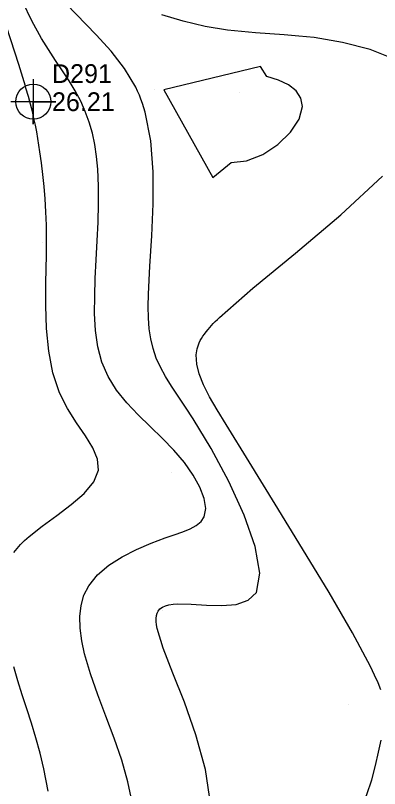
# Model space of a CAD drawing. Extents: x 2356077 to 2359823, y 225951 to 227822.
# Drawn here: x 2356325.4 to 2356374, y 227193.1 to 227296.2 of the extents above; entities that cross this region are included whole.
import ezdxf

# ---------------------------------------------------------------- set-up
doc = ezdxf.new("R2010")
doc.units = 0
for name, color, linetype in [('DTM Contours Minor', 7, 'Continuous'), ('Exist DTM Regular Point CELL', 7, 'Continuous'), ('Exist DTM Regular Point Cogo Elevation', 7, 'Continuous'), ('Exist DTM Regular Point Cogo Number', 7, 'Continuous'), ('PH Exist DTM Point', 7, 'Continuous')]:
    doc.layers.add(name, color=color, linetype=linetype)

msp = doc.modelspace()

# ---------------------------------------------------------------- linework, layer by layer
at = {"layer": 'DTM Contours Minor'}
for points in [[(2356340.87, 227191.96), (2356340.43, 227194.02), (2356339.6, 227196.92), (2356338.59, 227199.85), (2356337.5, 227202.78), (2356336.42, 227205.65), (2356335.44, 227208.45), (2356334.65, 227211.11), (2356334.28, 227212.85), (2356334.05, 227214.5), (2356334.01, 227216.07), (2356334.18, 227217.54), (2356334.57, 227218.91), (2356335.2, 227220.18), (2356336.39, 227221.63), (2356337.91, 227222.92), (2356339.68, 227224.05), (2356341.58, 227225.02), (2356343.52, 227225.86), (2356345.41, 227226.56), (2356346.62, 227226.98), (2356347.74, 227227.38), (2356348.72, 227227.78), (2356349.54, 227228.23), (2356350.18, 227228.75), (2356350.61, 227229.38), (2356350.82, 227230.49), (2356350.61, 227231.82), (2356350.03, 227233.32), (2356349.13, 227234.93), (2356347.96, 227236.59), (2356346.56, 227238.25), (2356345.03, 227239.83), (2356343.42, 227241.4), (2356341.81, 227242.97), (2356340.28, 227244.58), (2356338.91, 227246.27), (2356337.79, 227248.06), (2356336.97, 227250), (2356336.43, 227252.05), (2356336.12, 227254.21), (2356335.99, 227256.46), (2356336, 227258.78), (2356336.08, 227261.14), (2356336.21, 227263.65), (2356336.34, 227266.16), (2356336.45, 227268.65), (2356336.52, 227271.1), (2356336.52, 227273.47), (2356336.42, 227275.74), (2356336.26, 227277.41), (2356336.01, 227279), (2356335.69, 227280.54), (2356335.27, 227282.01), (2356334.75, 227283.43), (2356334.14, 227284.81), (2356333.4, 227286.17), (2356332.58, 227287.51), (2356331.7, 227288.85), (2356330.78, 227290.23), (2356329.84, 227291.66), (2356328.91, 227293.16), (2356327.63, 227295.49), (2356326.42, 227297.99)], [(2356351.47, 227190.88), (2356350.76, 227195.68), (2356349.51, 227200.31), (2356347.98, 227204.64), (2356346.44, 227208.53), (2356345.13, 227211.85), (2356344.33, 227214.46), (2356344.23, 227214.96), (2356344.19, 227215.41), (2356344.18, 227215.82), (2356344.23, 227216.19), (2356344.32, 227216.51), (2356344.46, 227216.79), (2356344.71, 227217.09), (2356345.03, 227217.33), (2356345.44, 227217.51), (2356345.91, 227217.64), (2356346.45, 227217.72), (2356347.06, 227217.76), (2356348.86, 227217.72), (2356350.89, 227217.59), (2356352.95, 227217.53), (2356354.87, 227217.69), (2356356.47, 227218.23), (2356357.56, 227219.29), (2356358.02, 227221.85), (2356357.39, 227225.41), (2356355.92, 227229.6), (2356353.88, 227234.08), (2356351.53, 227238.47), (2356349.15, 227242.43), (2356348.12, 227244.01), (2356347.15, 227245.46), (2356346.26, 227246.8), (2356345.46, 227248.07), (2356344.78, 227249.31), (2356344.21, 227250.54), (2356343.78, 227251.79), (2356343.48, 227253.09), (2356343.28, 227254.44), (2356343.17, 227255.88), (2356343.15, 227257.42), (2356343.18, 227259.07), (2356343.37, 227262.77), (2356343.62, 227266.83), (2356343.81, 227271.09), (2356343.81, 227275.38), (2356343.49, 227279.52), (2356342.74, 227283.34), (2356342.57, 227283.92), (2356342.38, 227284.48), (2356342.17, 227285.04), (2356341.96, 227285.58), (2356341.72, 227286.12), (2356341.47, 227286.64), (2356339.98, 227289.15), (2356338.19, 227291.47), (2356336.22, 227293.64), (2356332.2, 227297.75)], [(2356325.23, 227224.6), (2356325.65, 227225.13), (2356326.12, 227225.66), (2356326.65, 227226.2), (2356327.25, 227226.74), (2356328.99, 227228.11), (2356330.94, 227229.53), (2356332.87, 227230.99), (2356334.59, 227232.49), (2356335.87, 227234.03), (2356336.5, 227235.6), (2356336.39, 227237.04), (2356335.76, 227238.55), (2356334.76, 227240.15), (2356333.58, 227241.89), (2356332.37, 227243.79), (2356331.31, 227245.9), (2356330.43, 227248.57), (2356329.88, 227251.47), (2356329.58, 227254.49), (2356329.48, 227257.55), (2356329.49, 227260.55), (2356329.56, 227264.25), (2356329.57, 227265.9), (2356329.58, 227266.69), (2356329.57, 227267.47), (2356329.56, 227268.24), (2356329.5, 227270.03), (2356329.4, 227271.76), (2356329.26, 227273.43), (2356329.1, 227275.03), (2356328.91, 227276.56), (2356328.71, 227278.03), (2356328.57, 227278.93), (2356328.43, 227279.82), (2356328.27, 227280.7), (2356328.1, 227281.58), (2356327.9, 227282.49), (2356327.69, 227283.42), (2356327.44, 227284.39), (2356327.17, 227285.41), (2356326.84, 227286.54), (2356326.77, 227286.78), (2356325.87, 227289.66), (2356323.69, 227296.38)], [(2356376.06, 227290.37), (2356372.75, 227291.68), (2356369.05, 227292.63), (2356365.25, 227293.26), (2356363.23, 227293.48), (2356361.26, 227293.65), (2356357.43, 227293.91), (2356355.56, 227294.07), (2356353.69, 227294.28), (2356350.72, 227294.77), (2356347.8, 227295.45), (2356344.95, 227296.29)], [(2356345.22, 227286.3), (2356351.76, 227274.61), (2356354.19, 227276.61), (2356356.26, 227276.84), (2356358.4, 227277.7), (2356360.41, 227279.03), (2356362.1, 227280.66), (2356363.26, 227282.4), (2356363.71, 227284.09), (2356363.49, 227285.19), (2356362.85, 227286.15), (2356361.85, 227286.96), (2356360.53, 227287.61), (2356358.96, 227288.07), (2356358.1, 227289.41), (2356345.22, 227286.3)], [(2356374.16, 227206.29), (2356373.79, 227207.23), (2356373.32, 227208.27), (2356372.77, 227209.41), (2356370.36, 227213.91), (2356367.25, 227219.27), (2356363.73, 227225.1), (2356360.08, 227231.04), (2356356.58, 227236.68), (2356353.52, 227241.66), (2356352.34, 227243.62), (2356351.33, 227245.38), (2356350.53, 227246.97), (2356349.94, 227248.42), (2356349.6, 227249.74), (2356349.53, 227250.96), (2356349.56, 227251.23), (2356349.6, 227251.5), (2356349.66, 227251.77), (2356349.74, 227252.04), (2356349.83, 227252.3), (2356349.94, 227252.57), (2356350.08, 227252.86), (2356350.25, 227253.15), (2356350.43, 227253.44), (2356350.64, 227253.74), (2356350.87, 227254.05), (2356351.13, 227254.36), (2356351.35, 227254.61), (2356351.58, 227254.87), (2356351.82, 227255.13), (2356352.08, 227255.4), (2356352.36, 227255.68), (2356352.65, 227255.96), (2356357.09, 227259.87), (2356362.76, 227264.54), (2356368.81, 227269.62), (2356374.36, 227274.78)], [(2356329.79, 227192.78), (2356329.23, 227195.74), (2356328.73, 227197.85), (2356328.17, 227199.88), (2356327.57, 227201.86), (2356326.96, 227203.77), (2356326.35, 227205.65), (2356325.77, 227207.49), (2356325.2, 227209.35)], [(2356358.85, 227139.78), (2356357.12, 227143.29), (2356355.62, 227146.74), (2356354.41, 227150.15), (2356353.54, 227153.56), (2356353.09, 227156.99), (2356353.14, 227160.81), (2356353.71, 227164.6), (2356354.75, 227168.3), (2356356.2, 227171.82), (2356358.01, 227175.09), (2356360.1, 227178.04), (2356361.87, 227180.04), (2356363.7, 227181.87), (2356365.53, 227183.57), (2356367.28, 227185.21), (2356368.88, 227186.85), (2356370.25, 227188.54), (2356371.4, 227190.41), (2356372.28, 227192.36), (2356372.94, 227194.31), (2356373.44, 227196.2), (2356373.84, 227197.97), (2356374.2, 227199.57)]]:
    msp.add_lwpolyline(points, dxfattribs=at)
at = {"layer": 'Exist DTM Regular Point CELL'}
msp.add_lwpolyline([(2356327.81, 227287.72), (2356327.81, 227281.72), (2356327.81, 227284.72), (2356330.81, 227284.72), (2356324.81, 227284.72)], dxfattribs=at)
msp.add_circle((2356327.81, 227284.72), 2.34, dxfattribs=at)
at = {"layer": 'PH Exist DTM Point'}
for p, q in [((2356343.92, 227286.36), (2356343.92, 227286.36)), ((2356355.25, 227285.91), (2356355.25, 227285.91)), ((2356328.98, 227265.92), (2356328.98, 227265.92)), ((2356349.91, 227252.53), (2356349.91, 227252.53)), ((2356346.3, 227235.28), (2356346.3, 227235.28)), ((2356345.01, 227216.91), (2356345.01, 227216.91)), ((2356369.86, 227204.4), (2356369.86, 227204.4))]:
    msp.add_line(p, q, dxfattribs=at)

# ---------------------------------------------------------------- texts
at = {"layer": 'Exist DTM Regular Point Cogo Elevation'}
msp.add_text('26.21', height=2.5, dxfattribs=at).set_placement((2356330.31, 227283.47))
at = {"layer": 'Exist DTM Regular Point Cogo Number'}
msp.add_text('D291', height=2.5, dxfattribs=at).set_placement((2356330.31, 227287.22))

doc.saveas('drawing.dxf')
